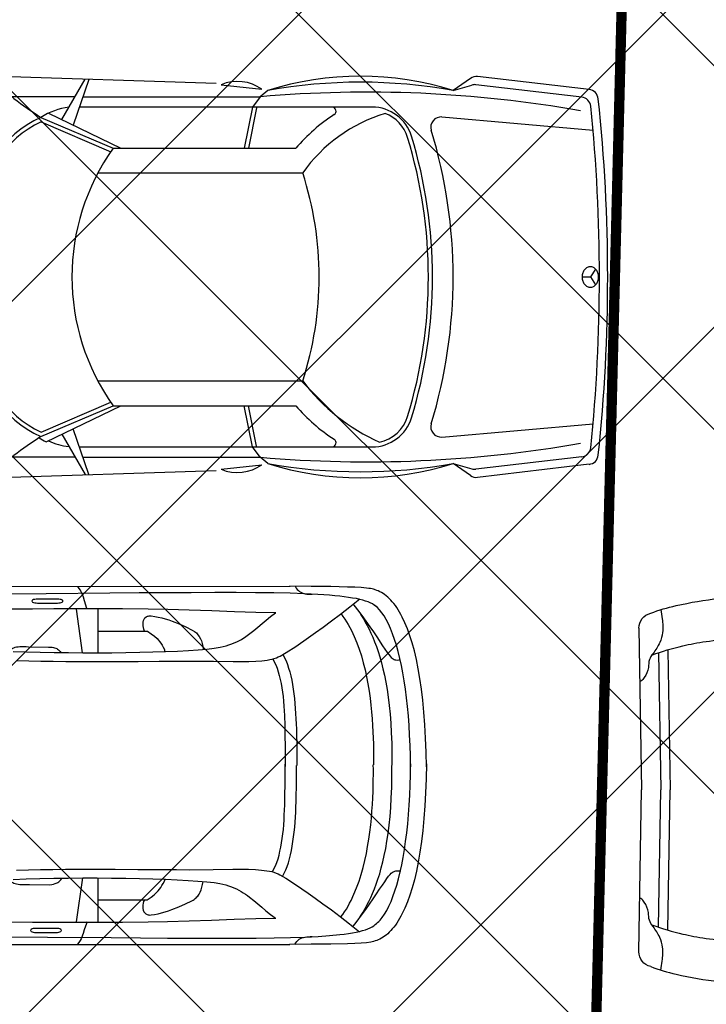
# Model space of a CAD drawing. Header units: millimetres. Extents: x 747415 to 1601423, y -236173 to 551995.
# Tile 513 of 549: x 1183934 to 1187266, y 224120 to 228901. Entities that reach past the tile are written whole.
import ezdxf

# ---------------------------------------------------------------- set-up
doc = ezdxf.new("R2010")
doc.units = ezdxf.units.MM
doc.header["$LTSCALE"] = 100
doc.header["$MEASUREMENT"] = 0
doc.layers.get('0').update_dxf_attribs({"linetype": 'CONTINUOUS', "lineweight": 0})
doc.layers.add('T--A9041_VERHARDING_Parkeren', color=9, linetype='CONTINUOUS')
doc.layers.add('T--L9082_INRICHTING_SPECIFIEK_Auto', color=8, linetype='CONTINUOUS')
doc.layers.add('T--A9042_BEPLANTING', color=90, linetype='CONTINUOUS', lineweight=0)
doc.layers.add('T--L9032_HEKWERKEN', color=7, linetype='CONTINUOUS', lineweight=0)

# ---------------------------------------------------------------- blocks, each defined once
blk = doc.blocks.new('auto09')
for points in [[(-1900, 938.8), (-3000, 975), (-3500, 934.7), (-4250, 874.2), (-4581.7, 832.8)], [(-2649.6, 763.9), (-2535.4, 959.7)], [(-2517.5, 959.1), (-2594.3, 737.1)], [(-665.6, 964.1), (-750, 905), (-659.8, 931.8)], [(-89.6, 909.6), (-631.1, 972.8)], [(-1875.7, 933.5), (-1677.9, 911.4)], [(-126.1, 873.6), (-639.8, 933.5)], [(-2584.8, 875), (-2890.7, 875), (-3487.6, 849.1), (-4561.4, 762.1)], [(-2546.7, 875), (-1686.5, 875), (-1723.7, 825), (-1764.2, 625)], [(-1650, 905), (-1686.5, 875)], [(-1143.1, 825), (-1338.3, 825), (-2563.9, 825)], [(-1704.1, 821), (-1743.8, 625)], [(-2750, 775), (-2400, 625), (-1513.4, 625)], [(-2714.2, 795.1), (-2362.7, 625)], [(-804.1, 777.1), (-71.2, 713.2)], [(-2749.8, 753.1), (-2411.7, 608.3)], [(-2474.2, 505), (-1480, 505)], [(-124.1, 0), (-84.1, 0)], [(-58.7, 38.6), (-84.1, 0), (-58.7, -38.6)], [(-2474.2, -505), (-1480, -505)], [(-2749.8, -753.1), (-2411.7, -608.3)], [(-2750, -775), (-2400, -625), (-1513.4, -625)], [(-2725.6, -800.6), (-2362.7, -625)], [(-1650, -905), (-1686.5, -875), (-1723.7, -825), (-1764.2, -625)], [(-1704.1, -821), (-1743.8, -625)], [(-804.1, -777.1), (-71.2, -713.2)], [(-2584.8, -875), (-2890.7, -875), (-3487.6, -849.1), (-4561.4, -762.1)], [(-2649.6, -763.9), (-2535.4, -959.7)], [(-2517.5, -959.1), (-2594.3, -737.1)], [(-4581.7, -832.8), (-4250, -874.2), (-3500, -934.7), (-3000, -975), (-1900, -938.8)], [(-2563.9, -825), (-1143.1, -825)], [(-2546.7, -875), (-1686.5, -875)], [(-665.6, -964.1), (-750, -905), (-659.8, -931.8)], [(-126.1, -873.6), (-639.8, -933.5)], [(-1875.7, -933.5), (-1677.9, -911.4)], [(-89.6, -909.6), (-631.1, -972.8)]]:
    blk.add_lwpolyline(points)
for centre, radius, start, end in [((-2067.3, 1884.6), 1302.8, 224.2823, 238.398), ((-1200, -506.4), 1481.4, 72.3164, 107.6836), ((-636.9, 923.1), 50, 83.3456, 124.992), ((-1796.7, 744.1), 205.2, 54.627, 112.627), ((-1200, -1558.2), 2504, 79.6469, 100.3531), ((-645.6, 883.9), 50, 83.3456, 106.5565), ((-95.4, 860), 50, 6.0456, 83.3456), ((-1168.5, -5077.3), 5974.8, 80.00387, 94.97394), ((-131.9, 823.9), 50, 5.8201, 83.3456), ((-8215.3, 0), 8215.3, 353.95443, 6.04557), ((-2579.8, 514.5), 311.2, 96.4415, 123.1514), ((-1338.3, 805), 20, 302.9407, 90), ((-1143.1, 625), 200, 16.9505, 90), ((-8215.3, 0), 8175.3, 354.17991, 5.82009), ((-2546.2, 314), 504, 113.8546, 181.5941), ((-862.6, 70.9), 854.7, 122.9407, 139.5881), ((-862.6, 70.9), 754.7, 106.7493, 144.888), ((-1143.1, 625), 180, 16.9505, 69.5058), ((-808.4, 727.3), 50, 85.0236, 196.9556), ((-2546.2, 314), 484, 114.8768, 181.5941), ((-3193.8, 0), 2323.7, 343.0495, 16.9505), ((-3193.8, 0), 2343.7, 343.0495, 16.9505), ((-3193.8, 0), 2443.7, 343.0444, 16.9556), ((-1523.4, 0), 1076.6, 144.5107, 215.4893), ((-3033.9, 0), 1633.9, 341.9965, 18.0035), ((-84.1, 17.7), 32.3, 90, 117.3736), ((-84.1, 17.7), 32.3, 62.6264, 90), ((-61.8, 0), 62.3, 161.6663, 180), ((-61.8, 0), 62.3, 180, 198.3337), ((-72.7, 3.6), 50.8, 141.3402, 161.6663), ((-79.7, 9.2), 41.9, 117.3736, 141.3402), ((-88.5, 9.2), 41.9, 38.6598, 62.6264), ((-95.5, 3.6), 50.8, 18.3337, 38.6598), ((-106.4, 0), 62.3, 0, 18.3337), ((-72.7, -3.6), 50.8, 198.3337, 218.6598), ((-79.7, -9.2), 41.9, 218.6598, 242.6264), ((-84.1, -17.7), 32.3, 242.6264, 270), ((-84.1, -17.7), 32.3, 270, 297.3736), ((-88.5, -9.2), 41.9, 297.3736, 321.3402), ((-95.5, -3.6), 50.8, 321.3402, 341.6663), ((-106.4, 0), 62.3, 341.6663, 0), ((-2546.2, -314), 504, 178.4059, 246.1454), ((-2546.2, -314), 484, 178.4059, 245.1232), ((-719.6, 67.9), 952.1, 216.9946, 245.943), ((-862.6, -70.9), 854.7, 220.4119, 237.0593), ((-1143.1, -625), 200, 270, 343.0495), ((-1143.1, -625), 180, 281.3543, 343.0495), ((-808.4, -727.3), 50, 163.0444, 274.9764), ((-2067.3, -1884.6), 1302.8, 121.602, 135.7177), ((-2579.8, -514.5), 321.2, 236.0194, 243.0005), ((-2579.8, -514.5), 311.2, 244.4102, 263.5585), ((-1168.5, 5077.3), 5974.8, 265.02606, 279.99613), ((-1338.3, -805), 20, 270, 57.0593), ((-131.9, -823.9), 50, 276.6544, 354.1799), ((-1200, 1558.2), 2504, 259.6469, 280.3531), ((-1200, 506.4), 1481.4, 252.3164, 287.6836), ((-95.4, -860), 50, 276.6544, 353.9544), ((-1796.7, -744.1), 205.2, 247.373, 305.373), ((-645.6, -883.9), 50, 253.4435, 276.6544), ((-636.9, -923.1), 50, 235.008, 276.6544)]:
    blk.add_arc(centre, radius, start, end)
blk = doc.blocks.new('auto17')
for p, q in [((1604.8, 867.6), (3518.7, 867.6)), ((2512.2, 544.6), (2482.2, 756.8)), ((2587.5, 547), (2587.5, 756.8)), ((2588.4, 650.5), (2814.7, 650.5)), ((2513.2, -549), (2483.6, -761.2)), ((2588.4, -551.4), (2588.4, -761.2)), ((2589.8, -654.3), (2815.6, -654.3)), ((1591.9, -871), (3520.1, -872))]:
    blk.add_line(p, q)
for points in [[(2534.6, 758.3), (2527, 778.4), (2521.2, 797), (2516, 814.1), (2513.2, 823), (2509.8, 831.3), (2505.5, 839.6), (2501.2, 848.5), (2495.5, 857.3), (2488.4, 866.1)], [(4181.3, -9.3), (4179.9, 62.7), (4177.5, 130.9), (4173.7, 195.1), (4169.4, 256.4), (4163.7, 314.2), (4157.5, 368.1), (4149.9, 419.6), (4141.8, 467.6), (4132.7, 511.7), (4123.2, 553.9), (4112.7, 592.1), (4101.7, 627.4), (4089.8, 660.7), (4077.4, 690.6), (4064.6, 717.6), (4057.9, 730.4), (4051.3, 742.1), (4044.6, 753.4), (4037.5, 764.2), (4030.8, 774.4), (4023.6, 783.3), (4016, 792.1), (4008.9, 800.4), (4001.2, 807.8), (3994.1, 815.1), (3986.5, 821.5), (3978.9, 826.9), (3971.2, 832.3), (3963.6, 836.7), (3955.5, 841.1), (3947.9, 844.6), (3940.3, 847.5), (3932.2, 850), (3925.5, 853.4), (3911.2, 856.3), (3890.8, 858.8), (3865.5, 860.7), (3835, 862.2), (3799.3, 863.7), (3718.3, 865.6), (3623, 866.6), (3517.8, 867.6)], [(3543, 867.1), (3547.8, 858.8), (3553, 852.4), (3558.7, 846.5), (3564.9, 842.1), (3571.1, 838.2), (3577.8, 835.2), (3584.9, 833.3), (3592.6, 831.3), (3600.6, 830.3), (3608.8, 829.8), (3617.8, 829.3), (3626.8, 829.3)], [(1986.8, 829.3), (2343.6, 831.8), (2651.3, 834.2), (2793.7, 835.7), (2924.7, 836.7), (3045.2, 837.2), (3158.6, 837.2), (3262.4, 837.2), (3355.8, 836.7), (3443.5, 835.7), (3522, 833.8), (3591.6, 831.3), (3655.9, 828.4), (3712.1, 824.5), (3760.7, 819.5), (3783.1, 817.1), (3804, 814.1), (3823.1, 811.2), (3840.7, 807.8), (3856.9, 803.9), (3871.7, 799.9), (3885.5, 796.1), (3897.4, 791.6), (3908.3, 786.7), (3917.9, 781.8), (3926, 776.4), (3933.1, 770.5), (3938.8, 766.1), (3945, 761.2), (3950.8, 755.8), (3956.5, 750), (3962.2, 743.1), (3967.4, 736.2), (3978.4, 720), (3989.3, 701.9), (3999.8, 681.3), (4009.8, 658.8), (4019.3, 634.3), (4028.9, 607.3), (4037.5, 578.9), (4046, 548), (4054.1, 515.2), (4061.7, 480.8), (4068.4, 444.6), (4075.1, 406.4), (4080.8, 366.7), (4086, 325), (4090.8, 281.8), (4094.6, 237.2), (4097.9, 191.2), (4100.8, 143.1), (4102.7, 93.6), (4103.7, 43.1), (4104.1, -9.3), (4104.1, 4.4), (4103.7, -48), (4102.7, -99), (4100.3, -148), (4097.9, -196), (4094.6, -242.6), (4090.3, -287.2), (4085.5, -330.8), (4080.3, -372.5), (4074.1, -412.2), (4067.5, -450.9), (4060.3, -487.2), (4052.7, -521.5), (4044.6, -554.8), (4036, -585.7), (4027, -614.1), (4017.5, -641.1), (4007.9, -666.1), (3997.4, -688.6), (3987, -709.7), (3976.5, -727.9), (3965, -743.5), (3954.1, -757.8), (3942.7, -769.5), (3930.7, -778.3), (3934.5, -774.4), (3927.4, -780.3), (3919.3, -785.7), (3909.3, -790.6), (3898.8, -795.5), (3886.4, -799.9), (3872.6, -803.8), (3857.9, -807.8), (3841.7, -811.7), (3823.6, -814.6), (3804, -818), (3783.1, -821), (3760.7, -823.4), (3736.9, -825.9), (3710.7, -828.3), (3683.1, -830.3), (3654, -832.3), (3623, -833.7), (3590.2, -835.2), (3519.7, -837.7), (3440.6, -839.1), (3352.5, -840.1), (3258.2, -841.1), (3154.3, -841.1), (3040.5, -840.6), (2919.5, -840.1), (2787.5, -839.1), (2645.1, -838.2), (2336.4, -835.2), (1979.7, -832.8)], [(2192.6, 506.8), (2250.2, 505.4), (2309.3, 503.9), (2369.3, 503.4), (2430.3, 502.4), (2552.7, 501.9), (2671.3, 501.9), (2781.8, 502.9), (2883.8, 503.4), (2968.5, 503.9), (3030.9, 504.4), (3147.2, 503.4), (3242.4, 502.4), (3318.2, 502.4), (3352, 503.4), (3381.5, 505.9), (3407.7, 509.3), (3420.1, 511.2), (3431.1, 513.7), (3442, 517.1), (3452, 520.6), (3461.5, 524.5), (3470.1, 528.9), (3499.7, 546.1), (3546.3, 575.9), (3607.8, 618.1), (3642.1, 642.1), (3679.7, 669.5), (3720.7, 699.9), (3763.1, 732.3), (3808.8, 767.6), (3856.9, 805.8)], [(2287.4, 809.3), (2383.6, 809.3), (2391.2, 808.8), (2397.4, 807.8), (2403.1, 806.3), (2407.4, 804.3), (2409.8, 801.9), (2410.8, 799.4), (2409.8, 796.5), (2407.4, 794.1), (2403.1, 792.1), (2397.4, 790.6), (2391.2, 789.6), (2383.6, 789.6), (2287.4, 789.6), (2280.2, 789.6), (2273.6, 790.6), (2268.3, 792.1), (2264, 794.1), (2261.6, 796.5), (2260.7, 799.4), (2261.6, 801.9), (2264, 804.3), (2268.3, 806.3), (2273.6, 807.8), (2280.2, 808.8), (2287.4, 809.3), (2287.4, 809.3)], [(3823.6, 782.8), (3845.9, 753.9), (3866.9, 725.4), (3886.9, 698), (3905.5, 671), (3923.1, 645.5), (3939.3, 622), (3954.6, 599.5), (3967.9, 579.9), (3979.4, 562.7), (3989.8, 547.5), (3998.4, 535.2), (4005.1, 527.4), (4010.3, 522), (4015.1, 518.1), (4019.8, 515.2), (4024.6, 512.7), (4028.9, 511.2), (4033.2, 510.3), (4041.7, 509.3), (4049.8, 509.8), (4057.4, 510.3)], [(2175.9, 551.9), (2239.2, 549.5), (2305.5, 547.5), (2373.6, 546.1), (2443.1, 545.1), (2513.6, 544.6), (2584.1, 544.6), (2653.7, 545.1), (2722.3, 546.1), (2789.4, 547), (2853.7, 549), (2914.7, 551), (2972.3, 553.4), (3025.2, 556.3), (3072.4, 559.3), (3115.7, 563.2), (3151.5, 567.1), (3179.1, 571.5), (3194.3, 574.5), (3208.6, 578.4), (3221.9, 582.3), (3235.3, 587.2), (3247.7, 592.1), (3259.6, 597.5), (3271, 603.4), (3282.5, 609.8), (3292.9, 616.6), (3303.4, 623.5), (3313.9, 630.3), (3323.9, 638.2), (3343.4, 653.4), (3363, 670), (3383, 686.7), (3403, 703.9), (3424.4, 721.5), (3447.8, 738.7)], [(1535.7, 754.9), (1651.5, 754.9), (1760.5, 754.9), (1865.3, 755.8), (1967.8, 756.3), (2068.7, 757.3), (2168.8, 757.8), (2269.3, 758.8), (2372.7, 759.3), (2479.3, 759.7), (2589.4, 759.7), (2706.1, 759.3), (2830.9, 758.3), (2925.7, 756.3), (3030, 752.9), (3139.1, 749), (3248.1, 744.6), (3353.4, 741.1), (3450.1, 739.7)], [(2812.8, 650.5), (2809.4, 658.3), (2807.1, 667.1), (2805.6, 675.9), (2805.1, 684.7), (2805.6, 693.1), (2807.6, 700.9), (2810.4, 708.3), (2814.7, 714.2), (2820.4, 719.1), (2823.3, 721), (2827.1, 722.5), (2830.9, 723.5), (2835.2, 724), (2839.9, 724.5), (2845.2, 724), (2862.3, 721.5), (2879.5, 718.1), (2896.1, 714.2), (2913.3, 709.3), (2929.9, 703.9), (2946.6, 698), (2980, 685.2), (3012.4, 670.5), (3043.3, 654.8), (3049, 651.9), (3054.3, 648.5), (3059.5, 644.6), (3063.8, 640.6), (3068.1, 636.8), (3071.9, 632.3), (3078.6, 623), (3083.8, 613.2), (3088.1, 602.4)], [(3766.4, 733.8), (3775.5, 721.5), (3784.5, 708.8), (3793.1, 695.5), (3801.2, 681.8), (3808.8, 667.6), (3816.4, 653.4), (3830.2, 624), (3843.1, 592.6), (3854.5, 560.7), (3865, 527.9), (3874.6, 494.1), (3882.6, 460.3), (3890.3, 425.5), (3896.4, 391.2), (3902.2, 356.4), (3906.9, 321.5), (3911.2, 287.2), (3914.6, 253.4), (3917.4, 220.1), (3919.3, 187.2), (3921.2, 155.9), (3922.6, 125.5), (3923.1, 96.1), (3923.6, 68.6), (3924.1, 42.2), (3924.1, 17.7), (3923.6, -4.4)], [(3856.9, 738.7), (3865.5, 724.5), (3874.6, 709.8), (3883.6, 693.6), (3893.1, 676.9), (3902.2, 658.8), (3911.2, 639.7), (3920.3, 619.6), (3929.3, 598), (3937.9, 574.5), (3946.5, 549.9), (3955.1, 524), (3962.7, 496), (3970.3, 466.7), (3977.4, 435.3), (3984.1, 401.4), (3990.3, 366.1), (3996, 328.4), (4000.8, 288.2), (4005.1, 246.6), (4008.9, 202), (4011.2, 154.9), (4013.6, 105.4), (4014.6, 53.4), (4014.6, -2)], [(2814.7, 650.5), (2827.1, 650.5), (2845.2, 637.7), (2860.9, 626), (2874.2, 613.2), (2880.4, 606.3), (2886.1, 599), (2892.3, 590.7), (2898, 581.8), (2903.8, 571.5), (2909.9, 560.3), (2913.3, 550.9)], [(2157.3, 555.4), (2165.9, 562.7), (2169.7, 565.2), (2174.5, 567.1), (2179.7, 569.6), (2185.9, 571), (2193.1, 573), (2200.7, 574.5), (2209.2, 575.5), (2219.3, 576.4), (2230.2, 576.9), (2242.1, 576.9), (2255.4, 576.4), (2353.6, 577.4)], [(2353.6, 577.4), (2363.1, 575.9), (2372.2, 574), (2380.7, 571.5), (2385, 570.1), (2389.3, 568.6), (2393.6, 566.1), (2397.4, 563.7), (2400.7, 560.7), (2404.5, 556.8), (2407.4, 552.9), (2412.5, 545.5)], [(3088.1, 602.4), (3092.4, 589.7), (3095.2, 575.9), (3097.6, 561.6)], [(3484.4, 534.8), (3492, 520.6), (3499.7, 504.9), (3505.9, 488.2), (3512, 470.6), (3517.3, 451.4), (3522, 431.8), (3526.8, 411.2), (3530.6, 390.2), (3533.9, 368.1), (3537.3, 345.6), (3540.2, 322), (3542.5, 298.5), (3544.4, 274), (3545.9, 249.5), (3547.3, 224.5), (3548.7, 199.5), (3549.7, 174.5), (3550.1, 149), (3551.1, 98), (3551.6, 47.6), (3551.6, -2)], [(3434.4, 515.2), (3442, 500.9), (3449.2, 485.8), (3455.4, 469.1), (3461.5, 451.9), (3466.3, 433.8), (3471.1, 414.2), (3475.4, 394.6), (3478.7, 374), (3482, 352.9), (3484.9, 330.9), (3487.3, 308.8), (3489.2, 285.8), (3490.6, 262.2), (3492, 238.7), (3493, 214.7), (3493.9, 190.2), (3494.4, 165.7), (3494.9, 140.7), (3495.4, 91.2), (3495.4, 41.2), (3495.4, -7.8)], [(3435.8, -519.6), (3443.5, -505.3), (3450.6, -490.1), (3456.8, -473.5), (3462.5, -456.3), (3467.7, -438.2), (3472, -419.1), (3476.3, -399), (3480.1, -378.4), (3483, -357.3), (3485.8, -335.8), (3487.7, -313.2), (3489.7, -290.1), (3492.5, -243.6), (3494.4, -195.1), (3494.9, -145.6), (3495.4, -96.1), (3495.4, -46.1), (3495.4, 2.9)], [(4181.3, 5.4), (4179.9, -66.7), (4177.5, -134.8), (4173.7, -199), (4169.4, -260.8), (4163.7, -318.1), (4157.5, -372), (4149.9, -423.5), (4141.8, -471.5), (4132.7, -516.1), (4123.2, -557.8), (4112.7, -596.5), (4101.7, -631.8), (4089.8, -665.1), (4077.4, -695), (4064.6, -722), (4057.9, -734.7), (4051.3, -746.5), (4044.6, -757.8), (4037.5, -768.6), (4030.8, -778.3), (4023.6, -787.7), (4016, -796.5), (4008.9, -804.8), (4001.2, -812.2), (3994.1, -819.1), (3986.5, -825.4), (3978.9, -831.3), (3971.2, -836.7), (3963.6, -841.1), (3955.5, -845), (3947.9, -849), (3940.3, -851.9), (3932.2, -854.3), (3929.3, -856.3), (3925, -857.8), (3918.4, -859.2), (3910.7, -860.7), (3901.7, -861.7), (3890.8, -863.2), (3865.5, -865.1), (3835, -866.6), (3799.3, -868.1), (3718.3, -870), (3623, -871), (3517.8, -872)], [(3485.8, -539.2), (3493.5, -525), (3500.6, -509.2), (3507.3, -492.6), (3513, -474.9), (3518.7, -455.8), (3523.5, -436.2), (3527.8, -415.6), (3531.6, -394.6), (3535.4, -372.5), (3538.2, -349.5), (3541.1, -326.4), (3543.5, -302.4), (3545.4, -278.4), (3546.8, -253.9), (3548.3, -228.9), (3549.7, -203.9), (3550.6, -178.4), (3551.1, -152.9), (3552.1, -102), (3552.5, -51.5), (3552.5, -2)], [(3767.4, -737.7), (3776.4, -725.4), (3785.5, -712.7), (3794, -699.4), (3802.1, -685.7), (3809.8, -672), (3817.4, -657.8), (3831.7, -628.4), (3844.5, -597.5), (3855.5, -565.6), (3866.5, -533.3), (3875.5, -500), (3883.6, -466.1), (3891.2, -431.8), (3897.4, -397.5), (3903.1, -363.2), (3907.9, -328.9), (3912.2, -295.1), (3915, -261.3), (3917.9, -228.4), (3920.3, -196), (3921.7, -165.2), (3924.1, -104.9), (3924.6, -51.5), (3924.1, -5.4)], [(3858.3, -742.6), (3866.9, -728.4), (3876, -713.7), (3885, -697.5), (3894.1, -680.8), (3903.1, -663.1), (3912.2, -644), (3921.2, -624), (3930.3, -602.4), (3938.8, -578.9), (3947.4, -554.8), (3955.5, -528.4), (3963.1, -500.4), (3970.8, -471), (3977.9, -439.6), (3984.6, -405.8), (3990.8, -371), (3996, -333.3), (4000.8, -293.1), (4005.1, -251.4), (4008.9, -206.8), (4011.2, -159.8), (4013.6, -110.3), (4014.6, -58.3), (4014.6, -2.9)], [(2194, -511.2), (2251.6, -509.2), (2310.2, -508.3), (2370.7, -507.3), (2431.7, -506.8), (2554.1, -505.8), (2672.8, -505.8), (2783.2, -506.8), (2885.2, -507.3), (2969.5, -508.3), (3032.4, -508.3), (3148.6, -507.3), (3243.4, -506.3), (3319.6, -506.8), (3353.4, -507.8), (3383, -509.8), (3409.2, -513.2), (3421.5, -515.6), (3432.5, -518.1), (3443.5, -521), (3453.5, -524.4), (3463, -528.4), (3471.6, -532.8), (3501.1, -549.9), (3547.3, -579.8), (3609.2, -622.5), (3643.5, -646.5), (3681.1, -673.9), (3721.6, -704.3), (3764.5, -736.7), (3809.8, -772), (3857.9, -810.2)], [(3824.5, -786.7), (3846.9, -757.8), (3867.9, -729.8), (3887.9, -701.9), (3906.9, -675.4), (3924.6, -649.9), (3940.3, -626.4), (3969.3, -582.8), (3991.3, -550.4), (4006, -531.8), (4011.2, -526.4), (4015.5, -522), (4020.3, -519.1), (4024.6, -516.6), (4028.4, -515.1), (4032.7, -514.6), (4040.3, -513.7), (4047.4, -514.2), (4055.1, -514.6)], [(2176.9, -555.8), (2240.2, -553.4), (2306.9, -551.9), (2374.5, -550.4), (2444.1, -549.5), (2514.6, -549), (2585.1, -549), (2655.1, -549), (2723.2, -549.9), (2790.4, -551.4), (2854.7, -552.9), (2915.7, -554.8), (2973.8, -557.3), (3026.7, -560.2), (3073.8, -563.7), (3116.7, -567.1), (3152.4, -571.5), (3180.5, -575.9), (3195.8, -578.9), (3210, -582.8), (3223.4, -586.7), (3236.7, -591.6), (3249.1, -596.5), (3261, -601.9), (3283.9, -614.1), (3304.8, -627.4), (3324.8, -642.1), (3344.8, -657.8), (3363.9, -673.9), (3383.9, -690.6), (3403.9, -707.8), (3425.3, -725.4), (3448.7, -742.6)], [(2157.3, -560.2), (2171.1, -569), (2175.4, -571.5), (2180.2, -573.5), (2185.9, -575.4), (2192.6, -576.9), (2200.2, -578.4), (2208.3, -579.4), (2217.8, -579.8), (2227.3, -579.8), (2238.8, -579.4), (2250.7, -578.4), (2351, -576.4)], [(2347.9, -576.4), (2354.1, -576.4), (2360.3, -576.4), (2366, -575.9), (2371.7, -574.4), (2377.4, -573), (2382.6, -571), (2387.4, -569), (2392.2, -566.1), (2396.5, -562.7), (2400.7, -558.8), (2404.5, -554.8), (2408.3, -550)], [(2815.6, -654.3), (2828, -654.3), (2846.1, -641.6), (2861.9, -629.8), (2875.2, -617.6), (2881.4, -610.7), (2887.1, -602.9), (2893.3, -595), (2899, -585.7), (2904.7, -575.4), (2910.9, -564.2), (2910.9, -554.7)], [(3089.5, -606.3), (3093.3, -593.6), (3096.2, -579.8), (3098.7, -565.7)], [(2813.7, -654.3), (2810.4, -662.7), (2808.5, -671), (2807.1, -679.8), (2806.6, -688.6), (2807.1, -697.5), (2809, -705.3), (2811.3, -712.2), (2815.6, -718.6), (2821.3, -723), (2824.2, -724.9), (2828, -726.4), (2831.8, -727.4), (2836.1, -728.4), (2840.9, -728.4), (2846.1, -727.9), (2863.3, -725.4), (2880.4, -722), (2897.6, -718.1), (2914.2, -713.7), (2931.4, -708.3), (2948, -702.4), (2981.4, -689.1), (3013.8, -674.9), (3044.8, -659.2), (3056.2, -652.9), (3065.2, -645), (3072.9, -636.7), (3079.5, -627.4), (3085.2, -617.1), (3089.5, -606.3)], [(1536.7, -759.3), (1652, -759.3), (1761, -759.3), (1865.8, -759.7), (1968.2, -760.2), (2069.2, -761.2), (2169.2, -762.2), (2270.2, -762.7), (2373.6, -763.2), (2480.3, -763.6), (2590.8, -763.6), (2707.5, -763.2), (2831.8, -762.2), (2926.6, -760.7), (3030.9, -757.3), (3140, -753.4), (3249.6, -748.9), (3354.4, -745.5), (3451.1, -744.1)], [(2534.1, -763.6), (2522.7, -800.9), (2517.5, -818.5), (2514.6, -826.9), (2511.3, -835.2), (2507, -844), (2502.2, -852.4), (2496.5, -861.2), (2489.3, -870)], [(2294.5, -790.1), (2390.8, -790.1), (2397.9, -790.6), (2404.5, -791.6), (2409.8, -793.1), (2414.6, -795), (2416.9, -797.5), (2417.9, -799.9), (2417.9, -801.4), (2416.9, -802.4), (2415.5, -803.8), (2414.1, -804.8), (2412.2, -805.8), (2409.8, -806.8), (2404.5, -808.3), (2397.9, -809.2), (2390.8, -809.7), (2294.5, -809.7), (2287.4, -809.2), (2280.7, -808.3), (2275.5, -806.8), (2270.7, -804.8), (2268.3, -802.4), (2267.4, -799.9), (2268.3, -797.5), (2270.7, -795), (2275.5, -793.1), (2280.7, -791.6), (2287.4, -790.6), (2294.5, -790.1), (2294.5, -790.1)], [(3544.4, -871.5), (3549.2, -863.2), (3554.4, -856.8), (3560.2, -850.9), (3565.9, -846), (3572.5, -842.6), (3579.2, -839.6), (3586.4, -837.2), (3593.5, -835.7), (3601.6, -834.2), (3609.7, -833.7), (3618.7, -833.2), (3627.8, -833.2)]]:
    blk.add_lwpolyline(points)
blk = doc.blocks.new('auto110')
for p, q in [((4591.8, 1849.5), (4578.9, 1063.9)), ((4451.7, 1744.2), (4440.5, 1063.9)), ((4495.9, 1730.4), (4484.6, 1063.9)), ((4451.7, 383.6), (4440.5, 1063.9)), ((4495.9, 397.4), (4484.6, 1063.9)), ((4591.8, 278.3), (4578.9, 1063.9))]:
    blk.add_line(p, q)
for centre, start, end in [((4517.6, 1849.5), 0, 76.7563), ((4517.6, 278.3), 283.2437, 0)]:
    blk.add_arc(centre, 74.2, start, end)
for points, start_tangent, end_tangent in [([(4534.6, 1921.7), (4411.2, 1958.6), (4202, 1994.1), (3708.2, 2006), (3546.4, 2009.9), (3431.9, 2006), (3333.3, 2002), (3258.3, 1990.2), (3199.1, 1982.3), (3006.1, 1933.4), (2820.5, 1931.4)], (-0.923671, 0.383186), (-0.999923, -0.012413)), ([(4534.6, 206.1), (4411.2, 169.1), (4202, 133.6), (3708.2, 121.8), (3546.4, 117.9), (3431.9, 121.8), (3333.3, 125.7), (3258.3, 137.6), (3199.1, 145.5), (3006.1, 194.4), (2820.5, 196.3)], (-0.923671, -0.383186), (-0.999923, 0.012413))]:
    blk.add_spline(points, degree=3, dxfattribs=dict(start_tangent=start_tangent, end_tangent=end_tangent))
for points, knots in [([(4485.3, 1939.3), (4481.9, 1924.6), (4478.1, 1887.4), (4471.6, 1833), (4490.4, 1774.7), (4516.8, 1733.9), (4545.7, 1697), (4542.6, 1652.8), (4559.2, 1616.7), (4576.8, 1594.2), (4585.7, 1589.1), (4587.5, 1588.3)], [3.863984, 3.863984, 3.863984, 3.863984, 42.853951, 100.480755, 143.686086, 197.412925, 227.606179, 260.194888, 306.524656, 327.601259, 332.67159, 332.67159, 332.67159, 332.67159]), ([(4528.6, 1718.9), (4479.6, 1737.1), (4360.7, 1770.9), (4180.5, 1801.6), (3680.4, 1810.7), (3528.9, 1817.4), (3404.2, 1809.5), (3332.1, 1810.6), (3298.8, 1806.7), (3298.1, 1806.6)], [38.850273, 38.850273, 38.850273, 38.850273, 208.080873, 436.794208, 628.672697, 803.160537, 926.615342, 1033.06369, 1035.224863, 1035.224863, 1035.224863, 1035.224863]), ([(4485.3, 188.5), (4481.9, 203.1), (4478.1, 240.3), (4471.6, 294.8), (4490.4, 353.1), (4516.8, 393.9), (4545.7, 430.8), (4542.6, 475), (4559.2, 511), (4576.8, 533.6), (4585.7, 538.6), (4587.5, 539.5)], [3.863984, 3.863984, 3.863984, 3.863984, 42.853951, 100.480755, 143.686086, 197.412925, 227.606179, 260.194888, 306.524656, 327.601259, 332.67159, 332.67159, 332.67159, 332.67159]), ([(4528.6, 408.9), (4479.6, 390.7), (4360.7, 356.9), (4180.5, 326.1), (3680.4, 317.1), (3528.9, 310.3), (3404.2, 318.2), (3332.1, 317.2), (3298.8, 321.1), (3298.1, 321.1)], [38.850273, 38.850273, 38.850273, 38.850273, 208.080873, 436.794208, 628.672697, 803.160537, 926.615342, 1033.06369, 1035.224863, 1035.224863, 1035.224863, 1035.224863])]:
    blk.add_open_spline(points, degree=3, knots=knots)

msp = doc.modelspace()

# ---------------------------------------------------------------- hatches: boundary and pattern name
at = {"layer": 'T--A9041_VERHARDING_Parkeren', "linetype": 'Continuous'}
h = msp.add_hatch(dxfattribs=at)
h.set_pattern_fill('ANSI37', color=256, scale=10000, style=0)
h.paths.add_polyline_path([(1192236.404, 243789.96), (1191112.448, 243797.004), (1182198.704, 244024.028), (1181066.314, 199036.768), (1180989.762, 196113.424), (1191108.973, 197824.173)])
at = {"layer": 'T--A9042_BEPLANTING'}
h = msp.add_hatch(dxfattribs=at)
h.set_pattern_fill('GRASS', color=256, scale=1500, style=0)
edge = h.paths.add_edge_path()
edge.add_line((1194589.183, 247525.193), (1194593.64, 247264.881))
edge.add_line((1194593.64, 247264.881), (1189597.042, 247120.843))
edge.add_line((1189597.042, 247120.843), (1179615.176, 246734.424))
edge.add_line((1179615.176, 246734.424), (1169673.169, 246260.926))
edge.add_line((1169673.169, 246260.926), (1159743.156, 245284.429))
edge.add_line((1159743.156, 245284.429), (1149794.302, 244232.037))
edge.add_line((1149794.302, 244232.037), (1139904.319, 243419.621))
edge.add_line((1139904.319, 243419.621), (1138613.747, 243325.021))
edge.add_line((1138613.747, 243325.021), (1135690.007, 243117.197))
edge.add_line((1135690.007, 243117.197), (1132771.926, 242932.503))
edge.add_line((1132771.926, 242932.503), (1129859.398, 242758.599))
edge.add_line((1129859.398, 242758.599), (1126616.556, 242566.575))
edge.add_line((1126616.556, 242566.575), (1123385.964, 242364.695))
edge.add_line((1123385.964, 242364.695), (1120184.728, 242139.833))
edge.add_line((1120184.728, 242139.833), (1117014.113, 241880.011))
edge.add_line((1117014.113, 241880.011), (1113876.289, 241570.228))
edge.add_line((1113876.289, 241570.228), (1110773.76, 241198.319))
edge.add_line((1110773.76, 241198.319), (1107692.214, 240764.72))
edge.add_line((1107692.214, 240764.72), (1104624.361, 240306.925))
edge.add_line((1104624.361, 240306.925), (1101572.465, 239835.828))
edge.add_line((1101572.465, 239835.828), (1100403.086, 239650.924))
edge.add_line((1100403.086, 239650.924), (1097780.987, 239217.99))
edge.add_line((1097780.987, 239217.99), (1095157.329, 238732.83))
edge.add_line((1095157.329, 238732.83), (1092526.922, 238274.052))
edge.add_line((1092526.922, 238274.052), (1089457.602, 237766.051))
edge.add_line((1089457.602, 237766.051), (1086388.73, 237224.846))
edge.add_line((1086388.73, 237224.846), (1083401.545, 236651.668))
edge.add_line((1083401.545, 236651.668), (1080469.385, 236024.459))
edge.add_line((1080469.385, 236024.459), (1077519.444, 235269.823))
edge.add_line((1077519.444, 235269.823), (1074567.867, 234454.498))
edge.add_line((1074567.867, 234454.498), (1071611.505, 233602.32))
edge.add_line((1071611.505, 233602.32), (1068661.406, 232725.291))
edge.add_line((1068661.406, 232725.291), (1065719.424, 231822.381))
edge.add_line((1065719.424, 231822.381), (1062684.54, 230856.109))
edge.add_line((1062684.54, 230856.109), (1059866.196, 229920.836))
edge.add_line((1059866.196, 229920.836), (1056845.381, 228880.035))
edge.add_line((1056845.381, 228880.035), (1054034.15, 227860.451))
edge.add_line((1054034.15, 227860.451), (1051908.682, 227043.859))
edge.add_line((1051908.682, 227043.859), (1051192.354, 226766.278))
edge.add_line((1051192.354, 226766.278), (1050671.69, 226564.519))
edge.add_line((1050671.69, 226564.519), (1049927.631, 226262.62))
edge.add_line((1049927.631, 226262.62), (1049070.32, 225903.54))
edge.add_line((1049070.32, 225903.54), (1048360.834, 225606.376))
edge.add_line((1048360.834, 225606.376), (1045574.185, 224396.868))
edge.add_line((1045574.185, 224396.868), (1042746.023, 223102.062))
edge.add_line((1042746.023, 223102.062), (1039916.204, 221736.561))
edge.add_line((1039916.204, 221736.561), (1037264.038, 220364.549))
edge.add_line((1037264.038, 220364.549), (1036639.036, 220037.907))
edge.add_line((1036639.036, 220037.907), (1035761.731, 219567.084))
edge.add_line((1035761.731, 219567.084), (1034455.173, 218860.02))
edge.add_line((1034455.173, 218860.02), (1031834.519, 217415.207))
edge.add_line((1031834.519, 217415.207), (1029063.532, 215837.52))
edge.add_line((1029063.532, 215837.52), (1026493.513, 214322.916))
edge.add_line((1026493.513, 214322.916), (1023661.374, 212596.81))
edge.add_line((1023661.374, 212596.81), (1021148.701, 211011.913))
edge.add_line((1021148.701, 211011.913), (1018664.489, 209394.723))
edge.add_line((1018664.489, 209394.723), (1016111.63, 207674.051))
edge.add_line((1016111.63, 207674.051), (1013541.964, 205866.676))
edge.add_line((1013541.964, 205866.676), (1011054.819, 204060.939))
edge.add_line((1011054.819, 204060.939), (1008551.61, 202180.933))
edge.add_line((1008551.61, 202180.933), (1006071.977, 200261.271))
edge.add_line((1006071.977, 200261.271), (1003623.026, 198305.877))
edge.add_line((1003623.026, 198305.877), (1001255.469, 196356.541))
edge.add_line((1001255.469, 196356.541), (998895.97, 194358.237))
edge.add_line((998895.97, 194358.237), (996592.894, 192340.973))
edge.add_line((996592.894, 192340.973), (994271.188, 190253.094))
edge.add_line((994271.188, 190253.094), (992089.799, 188232.713))
edge.add_line((992089.799, 188232.713), (989855.126, 186096.735))
edge.add_line((989855.126, 186096.735), (987565.682, 183840.779))
edge.add_line((987565.682, 183840.779), (985556.73, 181812.43))
edge.add_line((985556.73, 181812.43), (983340.235, 179499.914))
edge.add_line((983340.235, 179499.914), (981234.422, 177237.565))
edge.add_line((981234.422, 177237.565), (979162.94, 174943.215))
edge.add_line((979162.94, 174943.215), (977214.691, 172724.59))
edge.add_line((977214.691, 172724.59), (975036.892, 170165.071))
edge.add_line((975036.892, 170165.071), (973160.412, 167901.106))
edge.add_line((973160.412, 167901.106), (971300.145, 165540.186))
edge.add_line((971300.145, 165540.186), (970653.489, 164750.347))
edge.add_line((970653.489, 164750.347), (969323.906, 163031.694))
edge.add_line((969323.906, 163031.694), (967532.389, 160664.585))
edge.add_line((967532.389, 160664.585), (965620.33, 158124.446))
edge.add_line((965620.33, 158124.446), (963729.485, 155559.861))
edge.add_line((963729.485, 155559.861), (962160.024, 153368.205))
edge.add_line((962160.024, 153368.205), (960583.853, 151476.839))
edge.add_line((960583.853, 151476.839), (957868.106, 147829.141))
edge.add_line((957868.106, 147829.141), (955546.579, 144354.957))
edge.add_line((955546.579, 144354.957), (952781.766, 139999.101))
edge.add_line((952781.766, 139999.101), (950228.309, 135925.671))
edge.add_line((950228.309, 135925.671), (947689.507, 131669.07))
edge.add_line((947689.507, 131669.07), (945836.511, 128467.426))
edge.add_line((945836.511, 128467.426), (939785.242, 117718.876))
edge.add_line((939785.242, 117718.876), (930712.869, 102774.401))
edge.add_line((930712.869, 102774.401), (922173.53, 90199.799))
edge.add_arc((831492.457, 157259.067), 112782.989, 306.60619454, 323.5168236, ccw=False)
edge.add_line((898746.269, 66722.183), (906881.323, 58450.839))
edge.add_arc((1039056.702, -43733.649), 167068.849, 138.06483794, 142.29247104, ccw=False)
edge.add_line((914773.924, 67916.66), (924725.806, 83316.857))
edge.add_line((924725.806, 83316.857), (935036.865, 100427.915))
edge.add_line((935036.865, 100427.915), (938271.243, 105214.41))
edge.add_line((938271.243, 105214.41), (944567.151, 115601.153))
edge.add_line((944567.151, 115601.153), (949536.685, 124088.131))
edge.add_line((949536.685, 124088.131), (954824.472, 132626.587))
edge.add_line((954824.472, 132626.587), (959827.89, 140132.671))
edge.add_line((959827.89, 140132.671), (963059.812, 145135.12))
edge.add_line((963059.812, 145135.12), (965500.197, 148828.356))
edge.add_line((965500.197, 148828.356), (966613.361, 150562.786))
edge.add_line((966613.361, 150562.786), (968025.373, 152669.584))
edge.add_line((968025.373, 152669.584), (969925.147, 155201.552))
edge.add_line((969925.147, 155201.552), (971712.101, 157704.465))
edge.add_line((971712.101, 157704.465), (973307.285, 159791.446))
edge.add_line((973307.285, 159791.446), (974380.773, 161326.936))
edge.add_line((974380.773, 161326.936), (975513.5, 162711.848))
edge.add_line((975513.5, 162711.848), (977022.752, 164676.523))
edge.add_line((977022.752, 164676.523), (979125.989, 167160.936))
edge.add_line((979125.989, 167160.936), (980701.644, 168861.659))
edge.add_line((980701.644, 168861.659), (983077.997, 171627.505))
edge.add_line((983077.997, 171627.505), (985074.319, 173856.029))
edge.add_line((985074.319, 173856.029), (986909.132, 175828.505))
edge.add_line((986909.132, 175828.505), (989063.699, 178159.256))
edge.add_line((989063.699, 178159.256), (991154.428, 180245.145))
edge.add_line((991154.428, 180245.145), (993121.205, 182057.606))
edge.add_line((993121.205, 182057.606), (995324.494, 184142.051))
edge.add_line((995324.494, 184142.051), (997280.219, 186006.612))
edge.add_line((997280.219, 186006.612), (999623.744, 188200.448))
edge.add_line((999623.744, 188200.448), (1002349.065, 190608.065))
edge.add_line((1002349.065, 190608.065), (1004754.956, 192653.066))
edge.add_line((1004754.956, 192653.066), (1007294.928, 194741.918))
edge.add_line((1007294.928, 194741.918), (1008978.786, 196161.928))
edge.add_line((1008978.786, 196161.928), (1011076.047, 197755.95))
edge.add_line((1011076.047, 197755.95), (1013065.241, 199247.814))
edge.add_line((1013065.241, 199247.814), (1015821.037, 201346.882))
edge.add_line((1015821.037, 201346.882), (1017686.716, 202722.52))
edge.add_line((1017686.716, 202722.52), (1020957.031, 204817.97))
edge.add_line((1020957.031, 204817.97), (1023228.197, 206313.401))
edge.add_line((1023228.197, 206313.401), (1026470.58, 208376.744))
edge.add_line((1026470.58, 208376.744), (1028603.548, 209658.432))
edge.add_line((1028603.548, 209658.432), (1030968.801, 211111.637))
edge.add_line((1030968.801, 211111.637), (1032974.557, 212278.47))
edge.add_line((1032974.557, 212278.47), (1034989.373, 213415.47))
edge.add_line((1034989.373, 213415.47), (1036654.679, 214452.728))
edge.add_line((1036654.679, 214452.728), (1038246.03, 215241.653))
edge.add_line((1038246.03, 215241.653), (1039948.347, 216202.761))
edge.add_line((1039948.347, 216202.761), (1041825.775, 217172.039))
edge.add_line((1041825.775, 217172.039), (1043014.131, 217759.859))
edge.add_line((1043014.131, 217759.859), (1045164.207, 218821.145))
edge.add_line((1045164.207, 218821.145), (1047341.541, 219812.404))
edge.add_line((1047341.541, 219812.404), (1050071.07, 221013.985))
edge.add_line((1050071.07, 221013.985), (1051244.22, 221490.97))
edge.add_line((1051244.22, 221490.97), (1052347.556, 221956.97))
edge.add_line((1052347.556, 221956.97), (1053649.506, 222430.47))
edge.add_line((1053649.506, 222430.47), (1054533.126, 222784.97))
edge.add_line((1054533.126, 222784.97), (1056086.056, 223306.47))
edge.add_line((1056086.056, 223306.47), (1057869.317, 223968.97))
edge.add_line((1057869.317, 223968.97), (1060574.556, 224929.97))
edge.add_line((1060574.556, 224929.97), (1063483.693, 225922.97))
edge.add_line((1063483.693, 225922.97), (1065608.903, 226631.593))
edge.add_line((1065608.903, 226631.593), (1069173.064, 227676.47))
edge.add_line((1069173.064, 227676.47), (1072281.977, 228625.637))
edge.add_line((1072281.977, 228625.637), (1075375.394, 229611.47))
edge.add_line((1075375.394, 229611.47), (1077123.927, 230119.62))
edge.add_line((1077123.927, 230119.62), (1080375.394, 230986.97))
edge.add_line((1080375.394, 230986.97), (1082892.594, 231747.063))
edge.add_line((1082892.594, 231747.063), (1087287.423, 232727.295))
edge.add_line((1087287.423, 232727.295), (1089726.851, 233304.236))
edge.add_line((1089726.851, 233304.236), (1092683.446, 233905.227))
edge.add_line((1092683.446, 233905.227), (1095564.394, 234529.046))
edge.add_line((1095564.394, 234529.046), (1098820.303, 235134.124))
edge.add_line((1098820.303, 235134.124), (1101429.17, 235680.801))
edge.add_line((1101429.17, 235680.801), (1102775.394, 235932.97))
edge.add_line((1102775.394, 235932.97), (1105482.445, 236248.973))
edge.add_line((1105482.445, 236248.973), (1107758.807, 236612.397))
edge.add_line((1107758.807, 236612.397), (1110496.735, 236978.709))
edge.add_line((1110496.735, 236978.709), (1115376.091, 237663.748))
edge.add_line((1115376.091, 237663.748), (1120160.891, 238162.648))
edge.add_line((1120160.891, 238162.648), (1122883.614, 238303.454))
edge.add_line((1122883.614, 238303.454), (1125390.669, 238461.915))
edge.add_line((1125390.669, 238461.915), (1128123.405, 238391.97))
edge.add_line((1128123.405, 238391.97), (1132768.171, 238736.47))
edge.add_line((1132768.171, 238736.47), (1135790.587, 239107.966))
edge.add_line((1135790.587, 239107.966), (1138342.94, 239481.456))
edge.add_line((1138342.94, 239481.456), (1142060.43, 239524.47))
edge.add_line((1142060.43, 239524.47), (1147419.918, 239838.053))
edge.add_line((1147419.918, 239838.053), (1152508.673, 240937.759))
edge.add_line((1152508.673, 240937.759), (1161790.445, 241405.25))
edge.add_line((1161790.445, 241405.25), (1166293.104, 242414.317))
edge.add_line((1166293.104, 242414.317), (1170003.913, 243136.47))
edge.add_line((1170003.913, 243136.47), (1182817.631, 243902.97))
edge.add_line((1182817.631, 243902.97), (1191677.387, 244103.47))
edge.add_line((1191677.387, 244103.47), (1200992.076, 244164.47))
edge.add_line((1200992.076, 244164.47), (1212315.556, 244345.47))
edge.add_line((1212315.556, 244345.47), (1212435.36, 247419.97))
edge.add_line((1212435.36, 247419.97), (1205479.36, 247503.517))
edge.add_line((1205479.36, 247503.517), (1202606.248, 247460.622))
edge.add_line((1202606.248, 247460.622), (1194593.64, 247264.881))

# ---------------------------------------------------------------- linework, layer by layer
at = {"layer": 'T--L9032_HEKWERKEN', "const_width": 50}
msp.add_lwpolyline([(1186204.078, 203058.831), (1186279.524, 206057.882), (1186357.485, 209156.902), (1186432.932, 212155.953), (1186508.378, 215155.004), (1186583.825, 218154.055), (1186659.271, 221153.106), (1186734.718, 224152.158), (1186807.649, 227051.24), (1186883.096, 230050.292), (1186961.026, 233149.312), (1187038.956, 236248.332), (1187106.889, 238947.477), (1187174.822, 241646.623), (1187204.29, 244275.924)], dxfattribs=at)

# ---------------------------------------------------------------- block references
at = {"layer": 'T--L9082_INRICHTING_SPECIFIEK_Auto'}
msp.add_blockref('auto09', (1186787.761, 227651.931), dxfattribs=at)
at = {"layer": 'T--L9082_INRICHTING_SPECIFIEK_Auto', "xscale": -1, "rotation": 180}
msp.add_blockref('auto17', (1181726.47, 225278.465), dxfattribs=at)
at = {"layer": 'T--L9082_INRICHTING_SPECIFIEK_Auto', "xscale": -1}
msp.add_blockref('auto110', (1191531, 224097.5), dxfattribs=at)

doc.saveas('drawing.dxf')
